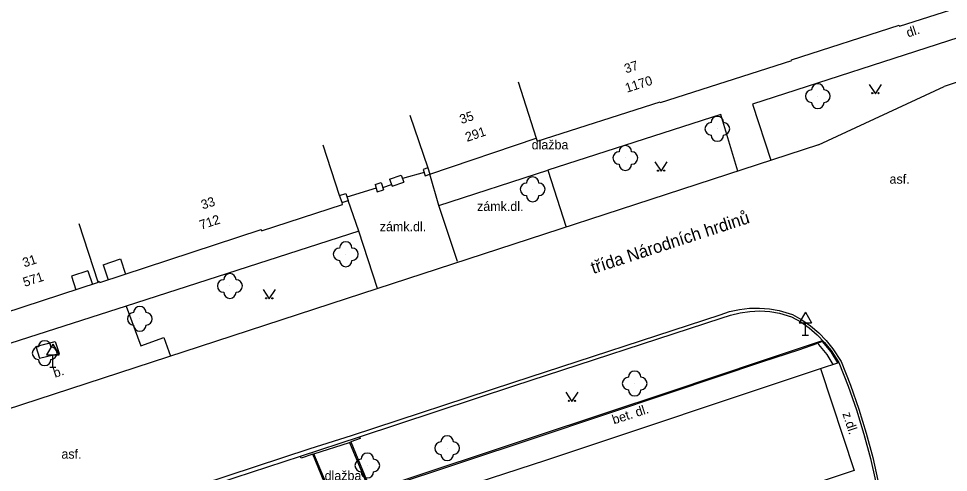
# Model space of a CAD drawing. Extents: x -584400 to -581602, y -1210894 to -1208793.
# Drawn here: x -583134.6 to -583059.9, y -1210669.7 to -1210633.2 of the extents above; entities that cross this region are included whole.
import ezdxf

# ---------------------------------------------------------------- set-up
doc = ezdxf.new("R2010")
doc.units = 0
for name, color, linetype in [('BUDOVY_MĚŘ', 7, 'Continuous'), ('NÁZVY_ULIC_TOK_SMĚR', 7, 'Continuous'), ('POMOC_POPIS', 7, 'Continuous'), ('ROZHRANÍ_PLOCH', 7, 'Continuous'), ('ZELEŇ', 7, 'Continuous'), ('ZN_DOPLŇKOVÉ', 7, 'Continuous'), ('ZN_KULTUR', 7, 'Continuous'), ('Č_POPIS_EVID', 7, 'Continuous')]:
    doc.layers.add(name, color=color, linetype=linetype)

msp = doc.modelspace()

# ---------------------------------------------------------------- linework, layer by layer
at = {"layer": 'BUDOVY_MĚŘ'}
for points in [[(-583092.99, -1210642.83), (-583092.92, -1210643.06), (-583083.01, -1210639.89), (-583082.99, -1210639.95), (-583072.45, -1210636.58), (-583072.47, -1210636.51), (-583063.82, -1210633.74), (-583063.8, -1210633.81), (-583053.18, -1210630.4), (-583053.2, -1210630.34), (-583043.36, -1210627.19), (-583046.93, -1210616.12)], [(-583094.44, -1210638.3), (-583092.99, -1210642.83)], [(-583103.13, -1210640.98), (-583101.7, -1210645.21), (-583101.53, -1210645.71), (-583092.99, -1210642.83)], [(-583128.22, -1210654.36), (-583128.1, -1210654.31), (-583128.06, -1210654.43), (-583115.08, -1210650.17), (-583115.05, -1210650.27), (-583108.54, -1210648.14), (-583108.59, -1210647.99), (-583108.78, -1210647.42), (-583110.1, -1210643.38)], [(-583129.75, -1210649.68), (-583128.22, -1210654.36)], [(-583128.22, -1210654.36), (-583128.2, -1210654.43), (-583147.85, -1210660.85)], [(-583105.31, -1210672.96), (-583092.22, -1210668.71), (-583070.14, -1210661.33), (-583067.43, -1210669.54), (-583070.57, -1210670.57)]]:
    msp.add_lwpolyline(points, dxfattribs=at)
at = {"layer": 'ROZHRANÍ_PLOCH'}
for points in [[(-583007.2, -1210622.8), (-583033.07, -1210631.26), (-583043.99, -1210633.25), (-583060.2, -1210638.67)], [(-583059.03, -1210634.73), (-583075.6, -1210640.08), (-583074.13, -1210644.59)], [(-583070.31, -1210643.35), (-583060.2, -1210638.67)], [(-583076.78, -1210645.46), (-583078.14, -1210640.92), (-583092.06, -1210645.39)], [(-583070.31, -1210643.35), (-583108.25, -1210655.73), (-583146.11, -1210668.09), (-583189.36, -1210682.62), (-583190.2, -1210682.77), (-583191.05, -1210682.84), (-583191.9, -1210682.83), (-583192.75, -1210682.75), (-583193.59, -1210682.58), (-583194.41, -1210682.33), (-583195.2, -1210682.01), (-583195.96, -1210681.62), (-583196.67, -1210681.16), (-583197.25, -1210680.72)], [(-583100.8, -1210648.22), (-583092.06, -1210645.39)], [(-583092.06, -1210645.39), (-583090.57, -1210649.96)], [(-583100.8, -1210648.22), (-583101.53, -1210645.71)], [(-583105.32, -1210646.79), (-583104.62, -1210646.54)], [(-583107.23, -1210650.3), (-583108.11, -1210647.84)], [(-583099.31, -1210652.74), (-583100.8, -1210648.22)], [(-583107.23, -1210650.3), (-583125.93, -1210656.31)], [(-583105.73, -1210654.9), (-583107.23, -1210650.3)], [(-583127.79, -1210652.99), (-583126.39, -1210652.53), (-583125.99, -1210653.75)], [(-583127.79, -1210652.99), (-583127.39, -1210654.21)], [(-583129.01, -1210653.48), (-583130.34, -1210653.91), (-583129.98, -1210655.01)], [(-583129.01, -1210653.48), (-583128.65, -1210654.58)], [(-583125.93, -1210656.31), (-583137.4, -1210659.99)], [(-583133.03, -1210674.96), (-583111.15, -1210667.77), (-583107.83, -1210666.73), (-583094.78, -1210662.43), (-583078.2, -1210657.01), (-583077.44, -1210656.76), (-583076.65, -1210656.58), (-583075.85, -1210656.48), (-583075.05, -1210656.47), (-583074.24, -1210656.53), (-583073.45, -1210656.67), (-583072.38, -1210656.99), (-583071.63, -1210657.42), (-583070.93, -1210657.91), (-583070.28, -1210658.46), (-583069.68, -1210659.07), (-583069.14, -1210659.74), (-583068.48, -1210660.78), (-583067.73, -1210662.67), (-583067.05, -1210664.59), (-583066.46, -1210666.53), (-583065.94, -1210668.49), (-583065.52, -1210670.34)], [(-583125.93, -1210656.31), (-583124.76, -1210659.5), (-583122.91, -1210658.85), (-583122.37, -1210660.34)], [(-583107.18, -1210666.83), (-583094.69, -1210662.71), (-583078.11, -1210657.3), (-583077.36, -1210657.04), (-583076.59, -1210656.85), (-583075.81, -1210656.74), (-583075.01, -1210656.71), (-583074.22, -1210656.76), (-583073.44, -1210656.89), (-583072.47, -1210657.17), (-583071.73, -1210657.59), (-583071.04, -1210658.07), (-583070.4, -1210658.62), (-583069.81, -1210659.23), (-583069.28, -1210659.89), (-583068.66, -1210660.86)], [(-583153.87, -1210682.22), (-583153.78, -1210682.19), (-583152.31, -1210686.58), (-583142.53, -1210683.31), (-583132.21, -1210679.86), (-583127.31, -1210678.23), (-583119.08, -1210675.48), (-583109.94, -1210672.42), (-583109.29, -1210672.21), (-583110.94, -1210668.23), (-583111.88, -1210668.53), (-583111.93, -1210668.38), (-583107.18, -1210666.83), (-583107.13, -1210666.97), (-583107.89, -1210667.23), (-583106.24, -1210671.2), (-583105.11, -1210670.8), (-583093.12, -1210666.81), (-583082.21, -1210663.17), (-583074.8, -1210660.69), (-583071.91, -1210659.72), (-583070.05, -1210659.1), (-583069.98, -1210659.17)], [(-583133.21, -1210659.56), (-583131.64, -1210659.17), (-583131.32, -1210660.12)], [(-583133.21, -1210659.56), (-583132.89, -1210660.51), (-583131.32, -1210660.12)], [(-583106.32, -1210671.32), (-583105.09, -1210670.89), (-583093.08, -1210666.9), (-583082.18, -1210663.26), (-583074.76, -1210660.78), (-583071.89, -1210659.82), (-583070.34, -1210659.3)], [(-583069.98, -1210659.17), (-583070.34, -1210659.3)], [(-583070.34, -1210659.3), (-583070.29, -1210659.41), (-583069.63, -1210660.22), (-583069.14, -1210661.01)], [(-583068.75, -1210660.89), (-583069.28, -1210660), (-583069.98, -1210659.17)], [(-583070.14, -1210661.33), (-583068.66, -1210660.86)], [(-583068.66, -1210660.86), (-583067.91, -1210662.75), (-583067.24, -1210664.66), (-583066.65, -1210666.6), (-583066.13, -1210668.56), (-583065.72, -1210670.37)], [(-583109.3, -1210671.9), (-583110.85, -1210668.2), (-583107.99, -1210667.27), (-583106.45, -1210670.96)], [(-583107.99, -1210667.27), (-583107.89, -1210667.23)], [(-583183.11, -1210691.71), (-583172.31, -1210688.07), (-583156.03, -1210682.74), (-583153.53, -1210681.91), (-583132.94, -1210675.24), (-583111.93, -1210668.38)], [(-583110.94, -1210668.23), (-583110.85, -1210668.2)]]:
    msp.add_lwpolyline(points, dxfattribs=at)
at = {"layer": 'ZELEŇ'}
for centre in [(-583070.35, -1210639.44), (-583078.43, -1210642.07), (-583085.82, -1210644.41), (-583093.27, -1210646.93), (-583108.29, -1210652.15), (-583117.6, -1210654.7), (-583124.84, -1210657.34), (-583132.49, -1210660.1), (-583085.07, -1210662.54), (-583100.14, -1210667.74), (-583106.56, -1210669.13)]:
    msp.add_circle(centre, 0.0005, dxfattribs=at)
for centre, start, end in [((-583070.35, -1210638.94), 0, 179.99999), ((-583070.85, -1210639.44), 89.99999, 269.99999), ((-583069.85, -1210639.44), 270, 89.99999), ((-583070.35, -1210639.94), 179.99999, 359.99999), ((-583078.43, -1210641.57), 0, 179.99999), ((-583078.93, -1210642.07), 89.99999, 269.99999), ((-583077.93, -1210642.07), 270, 89.99999), ((-583078.43, -1210642.57), 179.99999, 359.99999), ((-583086.32, -1210644.41), 89.99999, 269.99999), ((-583085.82, -1210643.91), 0, 179.99999), ((-583085.32, -1210644.41), 270, 89.99999), ((-583085.82, -1210644.91), 179.99999, 359.99999), ((-583093.27, -1210646.43), 0, 179.99999), ((-583093.77, -1210646.93), 89.99999, 269.99999), ((-583092.77, -1210646.93), 270, 89.99999), ((-583093.27, -1210647.43), 179.99999, 359.99999), ((-583108.29, -1210651.65), 0, 179.99999), ((-583108.79, -1210652.15), 89.99999, 269.99999), ((-583107.79, -1210652.15), 270, 89.99999), ((-583108.29, -1210652.65), 179.99999, 359.99999), ((-583117.6, -1210654.2), 0, 179.99999), ((-583118.1, -1210654.7), 89.99999, 269.99999), ((-583117.1, -1210654.7), 270, 89.99999), ((-583117.6, -1210655.2), 179.99999, 359.99999), ((-583124.84, -1210656.84), 0, 179.99999), ((-583125.34, -1210657.34), 89.99999, 269.99999), ((-583124.34, -1210657.34), 270, 89.99999), ((-583124.84, -1210657.84), 179.99999, 359.99999), ((-583132.99, -1210660.1), 89.99999, 269.99999), ((-583132.49, -1210659.6), 0, 179.99999), ((-583131.99, -1210660.1), 270, 89.99999), ((-583132.49, -1210660.6), 179.99999, 359.99999), ((-583085.57, -1210662.54), 89.99999, 269.99999), ((-583085.07, -1210662.04), 0, 179.99999), ((-583084.57, -1210662.54), 270, 89.99999), ((-583085.07, -1210663.04), 179.99999, 359.99999), ((-583100.64, -1210667.74), 89.99999, 269.99999), ((-583100.14, -1210667.24), 0, 179.99999), ((-583099.64, -1210667.74), 270, 89.99999), ((-583107.06, -1210669.13), 89.99999, 269.99999), ((-583106.56, -1210668.63), 0, 179.99999), ((-583106.06, -1210669.13), 270, 89.99999), ((-583100.14, -1210668.24), 179.99999, 359.99999), ((-583106.56, -1210669.63), 179.99999, 359.99999)]:
    msp.add_arc(centre, 0.5, start, end, dxfattribs=at)
at = {"layer": 'ZN_DOPLŇKOVÉ'}
for p, q in [((-583071.35, -1210656.794), (-583071.85, -1210657.66)), ((-583071.35, -1210656.794), (-583070.85, -1210657.66)), ((-583071.85, -1210657.66), (-583070.85, -1210657.66)), ((-583071.35, -1210658.66), (-583071.35, -1210657.66)), ((-583071.6, -1210658.66), (-583071.1, -1210658.66)), ((-583131.83, -1210659.364), (-583132.33, -1210660.23)), ((-583131.83, -1210659.364), (-583131.33, -1210660.23)), ((-583132.33, -1210660.23), (-583131.33, -1210660.23)), ((-583131.83, -1210661.23), (-583131.83, -1210660.23)), ((-583132.08, -1210661.23), (-583131.58, -1210661.23))]:
    msp.add_line(p, q, dxfattribs=at)
for points in [[(-583101.99, -1210645.59), (-583103.73, -1210646.07)], [(-583101.7, -1210645.21), (-583102.07, -1210645.34), (-583101.91, -1210645.84), (-583101.53, -1210645.71)], [(-583104.77, -1210646.12), (-583103.83, -1210645.78), (-583103.63, -1210646.35)], [(-583104.77, -1210646.12), (-583104.57, -1210646.69), (-583103.63, -1210646.35)], [(-583105.85, -1210646.83), (-583108.2, -1210647.56)], [(-583105.94, -1210646.54), (-583105.44, -1210646.39), (-583105.27, -1210646.97)], [(-583105.94, -1210646.54), (-583105.76, -1210647.12), (-583105.27, -1210646.97)], [(-583108.78, -1210647.42), (-583108.29, -1210647.27), (-583108.11, -1210647.84)], [(-583108.59, -1210647.99), (-583108.11, -1210647.84)]]:
    msp.add_lwpolyline(points, dxfattribs=at)
at = {"layer": 'ZN_KULTUR'}
for points in [[(-583066.23, -1210638.5), (-583065.73, -1210639.25), (-583065.23, -1210638.5)], [(-583083.45, -1210644.73), (-583082.95, -1210645.48), (-583082.45, -1210644.73)], [(-583114.94, -1210654.99), (-583114.44, -1210655.74), (-583113.94, -1210654.99)], [(-583090.61, -1210663.23), (-583090.11, -1210663.98), (-583089.61, -1210663.23)]]:
    msp.add_lwpolyline(points, dxfattribs=at)
for centre in [(-583065.98, -1210639.2), (-583065.48, -1210639.2), (-583083.2, -1210645.43), (-583082.7, -1210645.43), (-583114.69, -1210655.69), (-583114.19, -1210655.69), (-583090.36, -1210663.93), (-583089.86, -1210663.93)]:
    msp.add_circle(centre, 0.05, dxfattribs=at)

# ---------------------------------------------------------------- texts
at = {"layer": 'NÁZVY_ULIC_TOK_SMĚR'}
msp.add_text('třída Národních hrdinů', height=1, rotation=18.08106, dxfattribs=at).set_placement((-583088.4, -1210653.74))
at = {"layer": 'POMOC_POPIS'}
for s, rotation, p in [('dl.', 18.09962, (-583063.1, -1210634.73)), ('b.', 17.78977, (-583131.66, -1210662.08)), ('bet. dl.', 17.99998, (-583086.74, -1210665.83)), ('z.dl.', 288.26727, (-583068.39, -1210664.96))]:
    msp.add_text(s, height=0.75, rotation=rotation, dxfattribs=at).set_placement(p)
for s, p in [('dlažba', (-583093.35, -1210643.72)), ('asf.', (-583064.59, -1210646.48)), ('zámk.dl.', (-583097.74, -1210648.67)), ('zámk.dl.', (-583105.56, -1210650.3)), ('asf.', (-583131.14, -1210668.58)), ('dlažba', (-583109.99, -1210670.32))]:
    msp.add_text(s, height=0.75, dxfattribs=at).set_placement(p)
at = {"layer": 'Č_POPIS_EVID'}
for s, rotation, p in [('37', 17.76083, (-583085.77, -1210637.62)), ('1170', 17.76083, (-583085.7, -1210639.17)), ('35', 18.65619, (-583098.99, -1210641.69)), ('291', 18.65619, (-583098.54, -1210643.12)), ('33', 18.15113, (-583119.78, -1210648.56)), ('712', 18.15113, (-583119.91, -1210650.18)), ('31', 18.07573, (-583134.12, -1210653.21)), ('571', 18.07573, (-583134.09, -1210654.78))]:
    msp.add_text(s, height=0.75, rotation=rotation, dxfattribs=at).set_placement(p)

doc.saveas('drawing.dxf')
